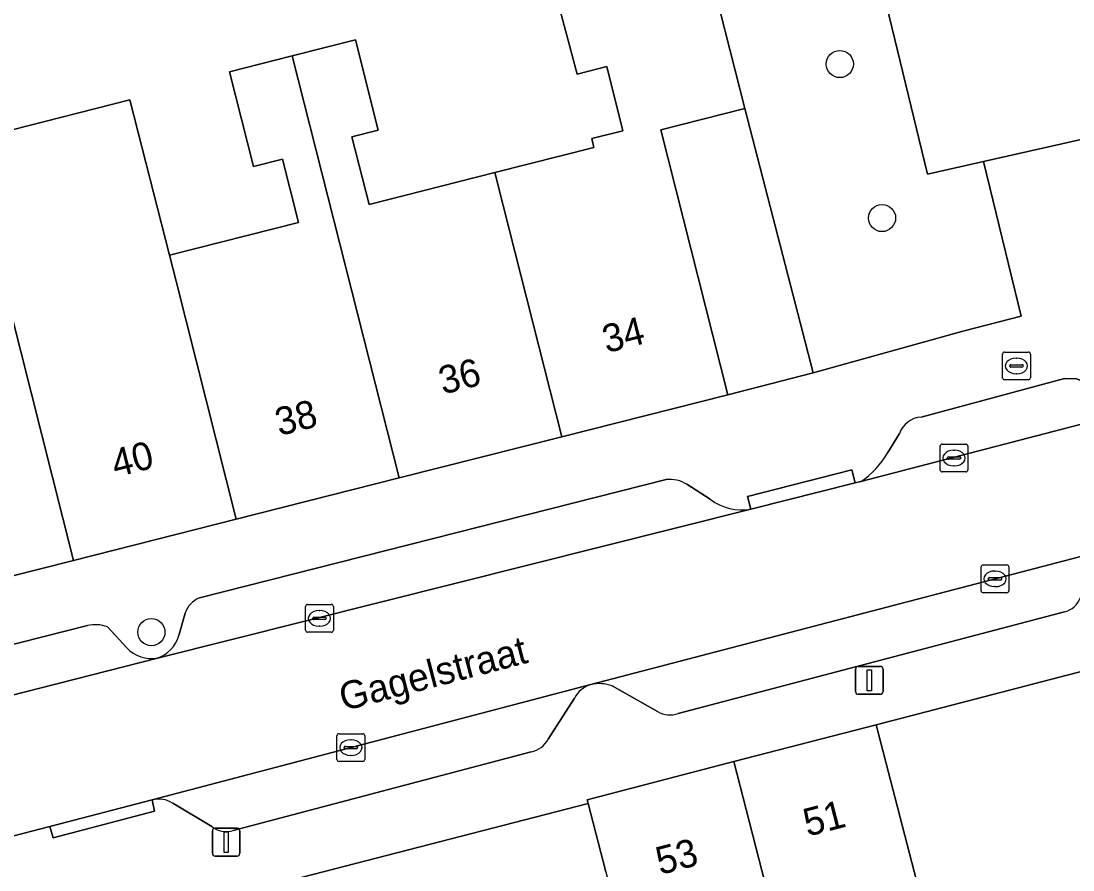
# Model space of a CAD drawing. Extents: x 159716 to 160783, y 383290 to 384031.
# Drawn here: x 160615.99 to 160653.84, y 383437.94 to 383468.47 of the extents above; entities that cross this region are included whole.
import ezdxf

# ---------------------------------------------------------------- set-up
doc = ezdxf.new("R2010")
doc.units = 0
for name, color, linetype in [('IMGEO_Boom', 7, 'Continuous'), ('IMGEO_Brandkraan', 7, 'Continuous'), ('IMGEO_Erf', 7, 'Continuous'), ('IMGEO_Groenvoorziening', 7, 'Continuous'), ('IMGEO_Kolk', 7, 'Continuous'), ('IMGEO_Lichtmast', 7, 'Continuous'), ('IMGEO_Openbare_ruimte_label', 7, 'Continuous'), ('IMGEO_Pand', 7, 'Continuous'), ('IMGEO_Pand_nummerreeks', 7, 'Continuous'), ('IMGEO_Parkeervlak_open', 7, 'Continuous'), ('IMGEO_Rijbaan_lokaal_open', 7, 'Continuous'), ('IMGEO_Voetpad_open', 7, 'Continuous')]:
    doc.layers.add(name, color=color, linetype=linetype)

msp = doc.modelspace()

# ---------------------------------------------------------------- linework, layer by layer
at = {"layer": 'IMGEO_Boom'}
for centre in [(160645.451, 383466.928), (160646.971, 383461.389), (160620.681, 383446.493)]:
    msp.add_circle(centre, 0.489, dxfattribs=at)
at = {"layer": 'IMGEO_Brandkraan'}
for p, q in [((160651.306, 383455.643), (160651.306, 383456.495)), ((160651.381, 383456.569), (160652.233, 383456.569)), ((160652.307, 383456.495), (160652.307, 383455.643)), ((160651.565, 383456.063), (160651.565, 383456.075)), ((160652.003, 383456.026), (160651.605, 383456.026)), ((160651.608, 383456.112), (160652.006, 383456.112)), ((160651.794, 383456.349), (160651.819, 383456.349)), ((160652.049, 383456.075), (160652.049, 383456.063)), ((160651.817, 383455.789), (160651.792, 383455.789)), ((160652.233, 383455.569), (160651.381, 383455.569))]:
    msp.add_line(p, q, dxfattribs=at)
for points in [[(160651.306, 383455.643), (160651.306, 383456.495)], [(160651.381, 383456.569), (160652.233, 383456.569)], [(160652.307, 383456.495), (160652.307, 383455.643)], [(160652.233, 383455.569), (160651.381, 383455.569)]]:
    msp.add_lwpolyline(points, dxfattribs=at)
for centre, radius, start, end in [((160651.383, 383456.493), 0.0765, 91.552, 178.448), ((160651.383, 383456.493), 0.0765, 91.552, 178.448), ((160652.231, 383456.493), 0.0765, 1.552, 88.448), ((160652.231, 383456.493), 0.0765, 1.552, 88.448), ((160651.605, 383456.072), 0.0403, 85.8775, 175.7526), ((160651.602, 383456.062), 0.0366, 178.938, 274.7102), ((160652.006, 383456.069), 0.043, 264.8664, 352.4533), ((160652.01, 383456.074), 0.0386, 1.7309, 96.639), ((160651.383, 383455.645), 0.0765, 181.552, 268.448), ((160651.383, 383455.645), 0.0765, 181.552, 268.448), ((160652.231, 383455.645), 0.0765, 271.552, 358.448), ((160652.231, 383455.645), 0.0765, 271.552, 358.448)]:
    msp.add_arc(centre, radius, start, end, dxfattribs=at)
for centre, major_axis, ratio, start_param, end_param in [((160651.793, 383456.069), (-0.387, 0.002), 0.722429, 4.712389, 7.853982), ((160651.818, 383456.069), (-0.39, 0.002), 0.717154, 1.570796, 4.712389)]:
    msp.add_ellipse(centre, major_axis=major_axis, ratio=ratio, start_param=start_param, end_param=end_param, dxfattribs=at)
at = {"layer": 'IMGEO_Erf'}
for points in [[(160614.06, 383464.156), (160616.241, 383464.71), (160619.902, 383465.64), (160621.33, 383460.055), (160625.974, 383461.231), (160625.398, 383463.504), (160624.357, 383463.24), (160623.491, 383466.653), (160625.746, 383467.225), (160628.02, 383467.802), (160628.844, 383464.554), (160627.894, 383464.313), (160628.512, 383461.874), (160633.043, 383463.021), (160636.604, 383463.922), (160636.523, 383464.245), (160637.649, 383464.53), (160637.065, 383466.836), (160636.006, 383466.568), (160635.197, 383469.584)], [(160669.981, 383410.557), (160662.473, 383443.456), (160658.441, 383442.319), (160657.502, 383445.953), (160646.754, 383443.162), (160648.992, 383434.546)], [(160637.033, 383437.865), (160636.392, 383440.332), (160616.587, 383435.222)]]:
    msp.add_lwpolyline(points, dxfattribs=at)
msp.add_lwpolyline([(160642.034, 383465.332), (160639.008, 383464.566), (160641.422, 383455.033), (160644.492, 383455.825)], close=True, dxfattribs=at)
at = {"layer": 'IMGEO_Groenvoorziening'}
msp.add_lwpolyline([(160650.618, 383463.422), (160648.602, 383462.965), (160640.944, 383494.558), (160640.512, 383496.34), (160635.179, 383494.015), (160635.419, 383493.49), (160635.171, 383492.849), (160640.61, 383470.955), (160642.034, 383465.332), (160644.492, 383455.825), (160649.924, 383457.336), (160651.972, 383457.863)], close=True, dxfattribs=at)
at = {"layer": 'IMGEO_Kolk'}
for p, q in [((160649.06, 383452.331), (160649.06, 383453.183)), ((160649.135, 383453.257), (160649.987, 383453.257)), ((160649.548, 383453.037), (160649.573, 383453.037)), ((160650.061, 383453.183), (160650.061, 383452.331)), ((160649.319, 383452.751), (160649.319, 383452.763)), ((160649.757, 383452.714), (160649.359, 383452.714)), ((160649.362, 383452.8), (160649.76, 383452.8)), ((160649.803, 383452.763), (160649.803, 383452.751)), ((160649.987, 383452.257), (160649.135, 383452.257)), ((160649.571, 383452.477), (160649.546, 383452.477)), ((160650.536, 383447.984), (160650.536, 383448.836)), ((160650.611, 383448.91), (160651.463, 383448.91)), ((160651.537, 383448.836), (160651.537, 383447.984)), ((160650.838, 383448.453), (160651.236, 383448.453)), ((160651.024, 383448.69), (160651.049, 383448.69)), ((160650.795, 383448.404), (160650.795, 383448.416)), ((160651.233, 383448.367), (160650.835, 383448.367)), ((160651.047, 383448.13), (160651.022, 383448.13)), ((160651.279, 383448.416), (160651.279, 383448.404)), ((160651.463, 383447.91), (160650.611, 383447.91)), ((160626.227, 383446.563), (160626.227, 383447.415)), ((160626.302, 383447.489), (160627.154, 383447.489)), ((160627.228, 383447.415), (160627.228, 383446.563)), ((160626.486, 383446.983), (160626.486, 383446.995)), ((160626.924, 383446.946), (160626.526, 383446.946)), ((160626.529, 383447.032), (160626.927, 383447.032)), ((160626.715, 383447.269), (160626.74, 383447.269)), ((160626.97, 383446.995), (160626.97, 383446.983)), ((160626.738, 383446.709), (160626.713, 383446.709)), ((160627.154, 383446.489), (160626.302, 383446.489)), ((160627.358, 383441.914), (160627.358, 383442.766)), ((160627.433, 383442.84), (160628.285, 383442.84)), ((160628.359, 383442.766), (160628.359, 383441.914)), ((160627.66, 383442.383), (160628.058, 383442.383)), ((160627.846, 383442.62), (160627.871, 383442.62)), ((160627.617, 383442.334), (160627.617, 383442.346)), ((160628.055, 383442.297), (160627.657, 383442.297)), ((160627.869, 383442.06), (160627.844, 383442.06)), ((160628.101, 383442.346), (160628.101, 383442.334)), ((160628.285, 383441.84), (160627.433, 383441.84))]:
    msp.add_line(p, q, dxfattribs=at)
for points in [[(160649.06, 383452.331), (160649.06, 383453.183)], [(160649.135, 383453.257), (160649.987, 383453.257)], [(160650.061, 383453.183), (160650.061, 383452.331)], [(160649.987, 383452.257), (160649.135, 383452.257)], [(160650.536, 383447.984), (160650.536, 383448.836)], [(160650.611, 383448.91), (160651.463, 383448.91)], [(160651.537, 383448.836), (160651.537, 383447.984)], [(160651.463, 383447.91), (160650.611, 383447.91)], [(160626.227, 383446.563), (160626.227, 383447.415)], [(160626.302, 383447.489), (160627.154, 383447.489)], [(160627.228, 383447.415), (160627.228, 383446.563)], [(160627.154, 383446.489), (160626.302, 383446.489)], [(160627.358, 383441.914), (160627.358, 383442.766)], [(160627.433, 383442.84), (160628.285, 383442.84)], [(160628.359, 383442.766), (160628.359, 383441.914)], [(160628.285, 383441.84), (160627.433, 383441.84)]]:
    msp.add_lwpolyline(points, dxfattribs=at)
for centre, radius, start, end in [((160649.137, 383453.181), 0.0765, 91.552, 178.448), ((160649.137, 383453.181), 0.0765, 91.552, 178.448), ((160649.985, 383453.181), 0.0765, 1.552, 88.448), ((160649.985, 383453.181), 0.0765, 1.552, 88.448), ((160649.359, 383452.76), 0.0403, 85.8775, 175.7526), ((160649.356, 383452.75), 0.0366, 178.938, 274.7102), ((160649.76, 383452.757), 0.043, 264.8664, 352.4533), ((160649.764, 383452.762), 0.0386, 1.7309, 96.639), ((160649.137, 383452.333), 0.0765, 181.552, 268.448), ((160649.137, 383452.333), 0.0765, 181.552, 268.448), ((160649.985, 383452.333), 0.0765, 271.552, 358.448), ((160649.985, 383452.333), 0.0765, 271.552, 358.448), ((160650.613, 383448.834), 0.0765, 91.552, 178.448), ((160650.613, 383448.834), 0.0765, 91.552, 178.448), ((160651.461, 383448.834), 0.0765, 1.552, 88.448), ((160651.461, 383448.834), 0.0765, 1.552, 88.448), ((160650.835, 383448.413), 0.0403, 85.8775, 175.7526), ((160651.24, 383448.415), 0.0386, 1.7309, 96.639), ((160650.832, 383448.403), 0.0366, 178.938, 274.7102), ((160651.236, 383448.41), 0.043, 264.8664, 352.4533), ((160650.613, 383447.986), 0.0765, 181.552, 268.448), ((160650.613, 383447.986), 0.0765, 181.552, 268.448), ((160651.461, 383447.986), 0.0765, 271.552, 358.448), ((160651.461, 383447.986), 0.0765, 271.552, 358.448), ((160626.304, 383447.413), 0.0765, 91.552, 178.448), ((160626.304, 383447.413), 0.0765, 91.552, 178.448), ((160627.152, 383447.413), 0.0765, 1.552, 88.448), ((160627.152, 383447.413), 0.0765, 1.552, 88.448), ((160626.526, 383446.992), 0.0403, 85.8775, 175.7526), ((160626.523, 383446.982), 0.0366, 178.938, 274.7102), ((160626.927, 383446.989), 0.043, 264.8664, 352.4533), ((160626.931, 383446.994), 0.0386, 1.7309, 96.639), ((160626.304, 383446.565), 0.0765, 181.552, 268.448), ((160626.304, 383446.565), 0.0765, 181.552, 268.448), ((160627.152, 383446.565), 0.0765, 271.552, 358.448), ((160627.152, 383446.565), 0.0765, 271.552, 358.448), ((160627.435, 383442.764), 0.0765, 91.552, 178.448), ((160627.435, 383442.764), 0.0765, 91.552, 178.448), ((160628.283, 383442.764), 0.0765, 1.552, 88.448), ((160628.283, 383442.764), 0.0765, 1.552, 88.448), ((160627.657, 383442.343), 0.0403, 85.8775, 175.7526), ((160628.062, 383442.345), 0.0386, 1.7309, 96.639), ((160627.654, 383442.333), 0.0366, 178.938, 274.7102), ((160628.058, 383442.34), 0.043, 264.8664, 352.4533), ((160627.435, 383441.916), 0.0765, 181.552, 268.448), ((160627.435, 383441.916), 0.0765, 181.552, 268.448), ((160628.283, 383441.916), 0.0765, 271.552, 358.448), ((160628.283, 383441.916), 0.0765, 271.552, 358.448)]:
    msp.add_arc(centre, radius, start, end, dxfattribs=at)
for centre, major_axis, ratio, start_param, end_param in [((160649.547, 383452.757), (-0.387, 0.002), 0.722429, 4.712389, 7.853982), ((160649.572, 383452.757), (-0.39, 0.002), 0.717154, 1.570796, 4.712389), ((160651.023, 383448.41), (-0.387, 0.002), 0.722429, 4.712389, 7.853982), ((160651.048, 383448.41), (-0.39, 0.002), 0.717154, 1.570796, 4.712389), ((160626.714, 383446.989), (-0.387, 0.002), 0.722429, 4.712389, 7.853982), ((160626.739, 383446.989), (-0.39, 0.002), 0.717154, 1.570796, 4.712389), ((160627.845, 383442.34), (-0.387, 0.002), 0.722429, 4.712389, 7.853982), ((160627.87, 383442.34), (-0.39, 0.002), 0.717154, 1.570796, 4.712389)]:
    msp.add_ellipse(centre, major_axis=major_axis, ratio=ratio, start_param=start_param, end_param=end_param, dxfattribs=at)
at = {"layer": 'IMGEO_Lichtmast'}
for p, q in [((160646.016, 383444.359), (160646.016, 383445.159)), ((160646.016, 383445.159), (160646.016, 383444.359)), ((160646.116, 383445.259), (160646.906, 383445.259)), ((160646.906, 383445.259), (160646.116, 383445.259)), ((160647.006, 383445.159), (160647.006, 383444.359)), ((160647.006, 383444.359), (160647.006, 383445.159)), ((160646.906, 383444.259), (160646.116, 383444.259)), ((160646.116, 383444.259), (160646.906, 383444.259)), ((160622.875, 383438.54), (160622.875, 383439.34)), ((160622.875, 383439.34), (160622.875, 383438.54)), ((160622.975, 383439.44), (160623.765, 383439.44)), ((160623.765, 383439.44), (160622.975, 383439.44)), ((160623.865, 383439.34), (160623.865, 383438.54)), ((160623.865, 383438.54), (160623.865, 383439.34)), ((160623.765, 383438.44), (160622.975, 383438.44)), ((160622.975, 383438.44), (160623.765, 383438.44))]:
    msp.add_line(p, q, dxfattribs=at)
for points in [[(160646.436, 383445.134), (160646.586, 383445.134), (160646.586, 383444.384), (160646.436, 383444.384), (160646.436, 383445.134)], [(160623.295, 383439.315), (160623.445, 383439.315), (160623.445, 383438.565), (160623.295, 383438.565), (160623.295, 383439.315)]]:
    msp.add_lwpolyline(points, dxfattribs=at)
for centre, start, end in [((160646.116, 383445.159), 90, 180), ((160646.116, 383445.159), 90, 180), ((160646.906, 383445.159), 0, 90), ((160646.906, 383445.159), 360, 90), ((160646.116, 383444.359), 180, 270), ((160646.116, 383444.359), 180, 270), ((160646.906, 383444.359), 270, 0), ((160646.906, 383444.359), 270, 0), ((160622.975, 383439.34), 90, 180), ((160622.975, 383439.34), 90, 180), ((160623.765, 383439.34), 0, 90), ((160623.765, 383439.34), 360, 90), ((160622.975, 383438.54), 180, 270), ((160622.975, 383438.54), 180, 270), ((160623.765, 383438.54), 270, 0), ((160623.765, 383438.54), 270, 0)]:
    msp.add_arc(centre, 0.1, start, end, dxfattribs=at)
at = {"layer": 'IMGEO_Pand'}
for points in [[(160635.449, 383453.521), (160641.422, 383455.033), (160639.008, 383464.566), (160642.034, 383465.332), (160640.61, 383470.955), (160635.197, 383469.584), (160636.006, 383466.568), (160637.065, 383466.836), (160637.649, 383464.53), (160636.523, 383464.245), (160636.604, 383463.922), (160633.043, 383463.021), (160633.342, 383461.84)], [(160635.449, 383453.521), (160633.342, 383461.84), (160633.043, 383463.021), (160628.512, 383461.874), (160627.894, 383464.313), (160628.844, 383464.554), (160628.02, 383467.802), (160625.746, 383467.225), (160629.593, 383452.038)], [(160629.593, 383452.038), (160625.746, 383467.225), (160623.491, 383466.653), (160624.357, 383463.24), (160625.398, 383463.504), (160625.974, 383461.231), (160621.33, 383460.055), (160621.569, 383459.112), (160623.736, 383450.555)], [(160621.569, 383459.112), (160621.33, 383460.055), (160619.902, 383465.64), (160616.241, 383464.71), (160614.06, 383464.156), (160617.879, 383449.072), (160623.736, 383450.555)], [(160609.765, 383456.51), (160612.023, 383447.59), (160617.879, 383449.072), (160614.06, 383464.156), (160611.697, 383463.556), (160612.517, 383460.327), (160613.588, 383460.599), (160614.186, 383458.247), (160613.097, 383457.971), (160613.244, 383457.391)], [(160641.639, 383441.834), (160645.677, 383426.106), (160648.849, 383426.934), (160646.998, 383434.028), (160648.992, 383434.546), (160646.754, 383443.162)], [(160641.639, 383441.834), (160636.358, 383440.463), (160636.392, 383440.332), (160637.033, 383437.865), (160638.673, 383431.644), (160638.99, 383431.726), (160640.601, 383432.144), (160643.079, 383422.648), (160646.356, 383423.504), (160645.677, 383426.106)]]:
    msp.add_lwpolyline(points, close=True, dxfattribs=at)
at = {"layer": 'IMGEO_Parkeervlak_open'}
for points in [[(160645.339, 383495.567), (160640.944, 383494.558), (160648.602, 383462.965), (160650.618, 383463.422), (160655.037, 383464.416), (160659.364, 383465.421), (160658.764, 383467.783), (160663.552, 383468.876), (160656.457, 383498.154), (160652.12, 383497.109)], [(160655.13, 383454.887), (160654.307, 383455.476), (160653.967, 383455.609), (160653.534, 383455.618), (160648.373, 383454.228)], [(160646.204, 383451.91), (160656.447, 383454.571)], [(160647.596, 383453.634), (160647.175, 383452.95)], [(160639.205, 383451.983), (160622.411, 383447.729)], [(160640.792, 383451.271), (160639.952, 383451.81)], [(160620.895, 383445.56), (160642.255, 383450.921)], [(160655.686, 383449.625), (160636.49, 383444.612)], [(160621.892, 383447.177), (160621.668, 383446.368)], [(160639.636, 383443.565), (160653.531, 383447.221)], [(160618.377, 383446.729), (160599.835, 383442.037)], [(160619.8, 383445.933), (160619.097, 383446.685)], [(160597.663, 383439.636), (160620.895, 383445.56)], [(160636.49, 383444.612), (160620.708, 383440.46)], [(160637.257, 383444.561), (160638.892, 383443.634)], [(160634.958, 383442.638), (160635.904, 383444.118)], [(160623.621, 383439.362), (160634.347, 383442.187)], [(160621.447, 383440.336), (160622.855, 383439.496)]]:
    msp.add_lwpolyline(points, dxfattribs=at)
for centre, radius, start, end in [((160648.433, 383453.345), 0.885, 93.8696, 160.9247), ((160644.569, 383454.41), 2.987, 303.1878, 330.7425), ((160639.314, 383450.753), 1.235, 58.8762, 95.045), ((160641.924, 383452.768), 1.877, 232.922, 280.1695), ((160622.786, 383446.857), 0.949, 113.2407, 160.289), ((160653.337, 383448.017), 0.819, 283.7047, 340.2368), ((160618.661, 383445.462), 1.299, 70.3787, 102.6272), ((160620.519, 383446.693), 1.194, 288.3488, 344.1876), ((160620.682, 383446.727), 1.186, 222.0138, 280.3645), ((160636.782, 383443.212), 1.43, 70.6053, 101.7863), ((160636.808, 383443.64), 1.023, 108.123, 152.139), ((160639.343, 383444.454), 0.936, 241.1699, 288.2329), ((160634.151, 383443.091), 0.925, 282.2039, 330.6607), ((160620.937, 383439.563), 0.926, 56.615, 104.3346), ((160623.359, 383440.121), 0.803, 231.1067, 289.0481)]:
    msp.add_arc(centre, radius, start, end, dxfattribs=at)
at = {"layer": 'IMGEO_Rijbaan_lokaal_open'}
msp.add_lwpolyline([(160655.686, 383449.625), (160660.636, 383450.906), (160661.343, 383451.089), (160669.444, 383453.24), (160669.042, 383457.837), (160656.88, 383454.683), (160656.699, 383454.637), (160656.447, 383454.571), (160646.204, 383451.91), (160646.002, 383451.861), (160642.255, 383450.921), (160620.895, 383445.56), (160597.663, 383439.636), (160596.542, 383439.302), (160597.866, 383434.466), (160599.079, 383434.786), (160601.06, 383435.31), (160615.073, 383439), (160617.023, 383439.505), (160620.708, 383440.46), (160636.49, 383444.612)], close=True, dxfattribs=at)
at = {"layer": 'IMGEO_Voetpad_open'}
for points in [[(160658.252, 383456.992), (160657.468, 383459.978), (160668.594, 383462.677), (160668.627, 383464.664), (160655.689, 383461.619), (160655.037, 383464.416), (160650.618, 383463.422), (160651.972, 383457.863), (160649.924, 383457.336), (160644.492, 383455.825), (160641.422, 383455.033), (160635.449, 383453.521), (160629.593, 383452.038), (160623.736, 383450.555), (160617.879, 383449.072), (160612.023, 383447.59), (160606.167, 383446.107), (160600.195, 383444.595), (160596.61, 383443.749), (160595.501, 383438.992), (160596.542, 383439.302), (160597.663, 383439.636)], [(160648.373, 383454.228), (160653.534, 383455.618), (160653.967, 383455.609), (160654.307, 383455.476), (160655.13, 383454.887)], [(160647.175, 383452.95), (160647.596, 383453.634)], [(160642.255, 383450.921), (160642.129, 383451.372), (160645.88, 383452.332), (160646.002, 383451.861), (160646.204, 383451.91)], [(160622.411, 383447.729), (160639.205, 383451.983)], [(160639.952, 383451.81), (160640.792, 383451.271)], [(160621.668, 383446.368), (160621.892, 383447.177)], [(160653.531, 383447.221), (160639.636, 383443.565)], [(160599.835, 383442.037), (160618.377, 383446.729)], [(160619.097, 383446.685), (160619.8, 383445.933)], [(160598.552, 383430.324), (160601.815, 383431.386), (160609.274, 383433.323), (160616.587, 383435.222), (160636.392, 383440.332), (160636.358, 383440.463), (160641.639, 383441.834), (160646.754, 383443.162), (160657.502, 383445.953), (160658.441, 383442.319), (160662.473, 383443.456), (160668.562, 383444.858)], [(160638.892, 383443.634), (160637.257, 383444.561)], [(160635.904, 383444.118), (160634.958, 383442.638)], [(160634.347, 383442.187), (160623.621, 383439.362)], [(160620.708, 383440.46), (160620.798, 383440.059), (160617.145, 383439.095), (160617.023, 383439.505), (160615.073, 383439)], [(160622.855, 383439.496), (160621.447, 383440.336)]]:
    msp.add_lwpolyline(points, dxfattribs=at)
for points in [[(160646.002, 383451.861), (160645.88, 383452.332), (160642.129, 383451.372), (160642.255, 383450.921)], [(160617.023, 383439.505), (160617.145, 383439.095), (160620.798, 383440.059), (160620.708, 383440.46)]]:
    msp.add_lwpolyline(points, close=True, dxfattribs=at)
for centre, radius, start, end in [((160648.433, 383453.345), 0.885, 93.8696, 160.9247), ((160644.569, 383454.41), 2.987, 303.1878, 330.7425), ((160639.314, 383450.753), 1.235, 58.8762, 95.045), ((160641.924, 383452.768), 1.877, 232.922, 280.1695), ((160622.786, 383446.857), 0.949, 113.2407, 160.289), ((160653.337, 383448.017), 0.819, 283.7047, 340.2368), ((160618.661, 383445.462), 1.299, 70.3787, 102.6272), ((160620.519, 383446.693), 1.194, 288.3488, 344.1876), ((160620.682, 383446.727), 1.186, 222.0138, 280.3645), ((160636.782, 383443.212), 1.43, 70.6053, 101.7863), ((160636.808, 383443.64), 1.023, 108.123, 152.139), ((160639.343, 383444.454), 0.936, 241.1699, 288.2329), ((160634.151, 383443.091), 0.925, 282.2039, 330.6607), ((160620.937, 383439.563), 0.926, 56.615, 104.3346), ((160623.359, 383440.121), 0.803, 231.1067, 289.0481)]:
    msp.add_arc(centre, radius, start, end, dxfattribs=at)

# ---------------------------------------------------------------- texts
at = {"layer": 'IMGEO_Openbare_ruimte_label'}
msp.add_text('Gagelstraat', height=1, rotation=14.7173, dxfattribs=at).set_placement((160627.593, 383443.649))
at = {"layer": 'IMGEO_Pand_nummerreeks'}
for s, rotation, p in [('34', 14.2078, (160637.057, 383456.527)), ('36', 14.2078, (160631.168, 383455.036)), ('38', 14.2078, (160625.281, 383453.545)), ('40', 14.2094, (160619.392, 383452.055)), ('51', 14.5547, (160644.289, 383439.133)), ('53', 14.5531, (160638.982, 383437.756))]:
    msp.add_text(s, height=1, rotation=rotation, dxfattribs=at).set_placement(p)

doc.saveas('drawing.dxf')
